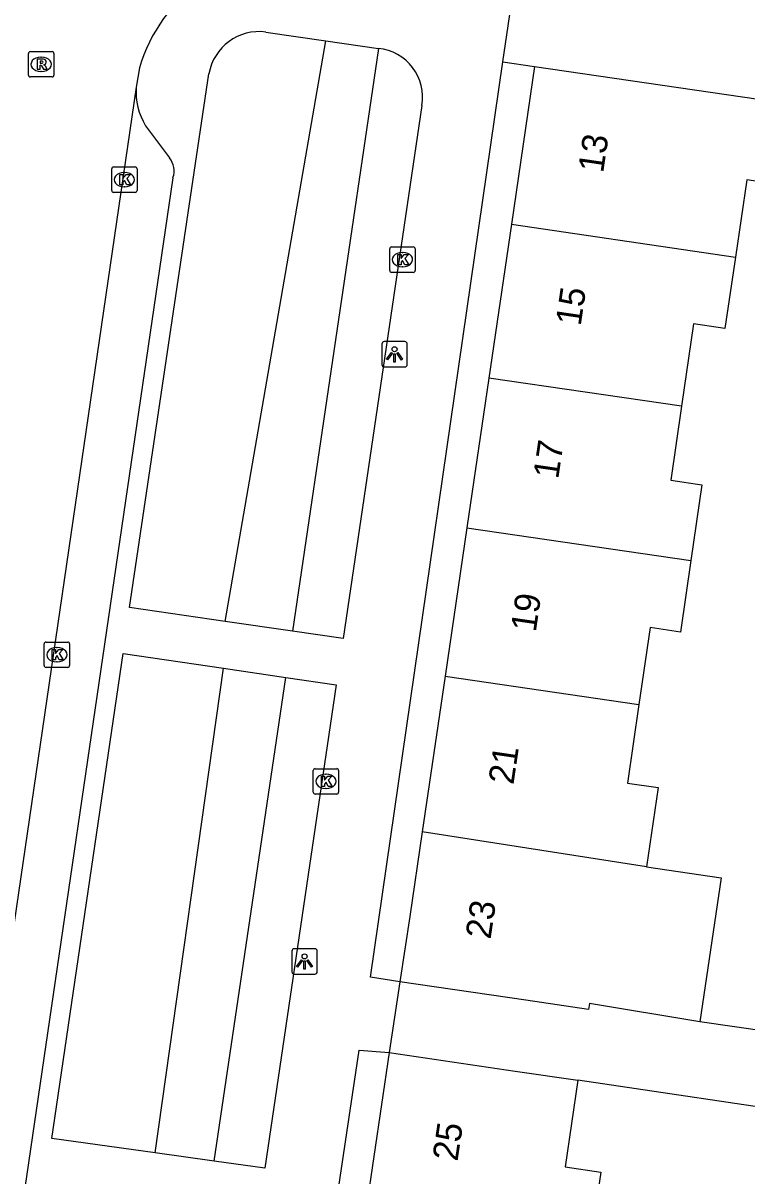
# Model space of a CAD drawing. Extents: x 163686 to 164493, y 382719 to 383870.
# Drawn here: x 163913.6 to 163942.08, y 382989.8 to 383035.14 of the extents above; entities that cross this region are included whole.
import ezdxf

# ---------------------------------------------------------------- set-up
doc = ezdxf.new("R2010")
doc.units = 0
for name, color, linetype in [('IMGEO_Groenvoorziening', 7, 'Continuous'), ('IMGEO_Kolk', 7, 'Continuous'), ('IMGEO_Lichtpunt', 7, 'Continuous'), ('IMGEO_Pand', 7, 'Continuous'), ('IMGEO_Pand_nummerreeks', 7, 'Continuous'), ('IMGEO_Rijbaan_lokaal_open', 7, 'Continuous'), ('IMGEO_Rioolput', 7, 'Continuous'), ('IMGEO_Voetpad_open', 7, 'Continuous')]:
    doc.layers.add(name, color=color, linetype=linetype)

msp = doc.modelspace()

# ---------------------------------------------------------------- linework, layer by layer
at = {"layer": 'IMGEO_Groenvoorziening'}
for points in [[(163921.549, 383011.603), (163925.506, 383034.439)], [(163927.583, 383034.136), (163924.201, 383011.219)], [(163918.797, 382990.699), (163921.486, 383009.763)], [(163921.125, 382990.373), (163923.933, 383009.404)]]:
    msp.add_lwpolyline(points, dxfattribs=at)
at = {"layer": 'IMGEO_Kolk'}
for p, q in [((163917.088, 383028.551), (163917.088, 383029.403)), ((163917.163, 383029.477), (163918.015, 383029.477)), ((163917.576, 383029.257), (163917.601, 383029.257)), ((163918.089, 383029.403), (163918.089, 383028.551)), ((163918.015, 383028.477), (163917.163, 383028.477)), ((163917.599, 383028.697), (163917.574, 383028.697)), ((163928.026, 383025.406), (163928.026, 383026.258)), ((163928.101, 383026.332), (163928.953, 383026.332)), ((163928.514, 383026.112), (163928.539, 383026.112)), ((163929.027, 383026.258), (163929.027, 383025.406)), ((163928.537, 383025.552), (163928.512, 383025.552)), ((163928.953, 383025.332), (163928.101, 383025.332)), ((163914.431, 383009.868), (163914.431, 383010.72)), ((163914.506, 383010.794), (163915.358, 383010.794)), ((163915.432, 383010.72), (163915.432, 383009.868)), ((163914.919, 383010.574), (163914.944, 383010.574)), ((163915.358, 383009.794), (163914.506, 383009.794)), ((163914.942, 383010.014), (163914.917, 383010.014)), ((163925.015, 383004.887), (163925.015, 383005.739)), ((163925.09, 383005.813), (163925.942, 383005.813)), ((163925.503, 383005.593), (163925.528, 383005.593)), ((163926.016, 383005.739), (163926.016, 383004.887)), ((163925.942, 383004.813), (163925.09, 383004.813)), ((163925.526, 383005.033), (163925.501, 383005.033))]:
    msp.add_line(p, q, dxfattribs=at)
for points in [[(163917.088, 383028.551), (163917.088, 383029.403)], [(163917.163, 383029.477), (163918.015, 383029.477)], [(163917.409, 383029.177), (163917.532, 383029.177), (163917.532, 383029.026), (163917.662, 383029.177), (163917.826, 383029.177), (163917.68, 383029.026), (163917.833, 383028.777), (163917.681, 383028.777), (163917.596, 383028.941), (163917.532, 383028.874), (163917.532, 383028.777), (163917.409, 383028.777), (163917.409, 383029.177)], [(163918.089, 383029.403), (163918.089, 383028.551)], [(163918.015, 383028.477), (163917.163, 383028.477)], [(163928.026, 383025.406), (163928.026, 383026.258)], [(163928.101, 383026.332), (163928.953, 383026.332)], [(163928.347, 383026.032), (163928.47, 383026.032), (163928.47, 383025.881), (163928.6, 383026.032), (163928.764, 383026.032), (163928.618, 383025.881), (163928.771, 383025.632), (163928.619, 383025.632), (163928.534, 383025.796), (163928.47, 383025.729), (163928.47, 383025.632), (163928.347, 383025.632), (163928.347, 383026.032)], [(163929.027, 383026.258), (163929.027, 383025.406)], [(163928.953, 383025.332), (163928.101, 383025.332)], [(163914.431, 383009.868), (163914.431, 383010.72)], [(163914.506, 383010.794), (163915.358, 383010.794)], [(163915.432, 383010.72), (163915.432, 383009.868)], [(163914.752, 383010.494), (163914.875, 383010.494), (163914.875, 383010.343), (163915.005, 383010.494), (163915.169, 383010.494), (163915.023, 383010.343), (163915.176, 383010.094), (163915.024, 383010.094), (163914.939, 383010.258), (163914.875, 383010.191), (163914.875, 383010.094), (163914.752, 383010.094), (163914.752, 383010.494)], [(163915.358, 383009.794), (163914.506, 383009.794)], [(163925.015, 383004.887), (163925.015, 383005.739)], [(163925.09, 383005.813), (163925.942, 383005.813)], [(163926.016, 383005.739), (163926.016, 383004.887)], [(163925.336, 383005.513), (163925.459, 383005.513), (163925.459, 383005.362), (163925.589, 383005.513), (163925.753, 383005.513), (163925.607, 383005.362), (163925.76, 383005.113), (163925.608, 383005.113), (163925.523, 383005.277), (163925.459, 383005.21), (163925.459, 383005.113), (163925.336, 383005.113), (163925.336, 383005.513)], [(163925.942, 383004.813), (163925.09, 383004.813)]]:
    msp.add_lwpolyline(points, dxfattribs=at)
for centre, start, end in [((163917.165, 383029.401), 91.552, 178.448), ((163917.165, 383029.401), 91.552, 178.448), ((163918.013, 383029.401), 1.552, 88.448), ((163918.013, 383029.401), 1.552, 88.448), ((163917.165, 383028.553), 181.552, 268.448), ((163917.165, 383028.553), 181.552, 268.448), ((163918.013, 383028.553), 271.552, 358.448), ((163918.013, 383028.553), 271.552, 358.448), ((163928.103, 383026.256), 91.552, 178.448), ((163928.103, 383026.256), 91.552, 178.448), ((163928.951, 383026.256), 1.552, 88.448), ((163928.951, 383026.256), 1.552, 88.448), ((163928.103, 383025.408), 181.552, 268.448), ((163928.103, 383025.408), 181.552, 268.448), ((163928.951, 383025.408), 271.552, 358.448), ((163928.951, 383025.408), 271.552, 358.448), ((163914.508, 383010.718), 91.552, 178.448), ((163914.508, 383010.718), 91.552, 178.448), ((163915.356, 383010.718), 1.552, 88.448), ((163915.356, 383010.718), 1.552, 88.448), ((163914.508, 383009.87), 181.552, 268.448), ((163914.508, 383009.87), 181.552, 268.448), ((163915.356, 383009.87), 271.552, 358.448), ((163915.356, 383009.87), 271.552, 358.448), ((163925.092, 383005.737), 91.552, 178.448), ((163925.092, 383005.737), 91.552, 178.448), ((163925.94, 383005.737), 1.552, 88.448), ((163925.94, 383005.737), 1.552, 88.448), ((163925.092, 383004.889), 181.552, 268.448), ((163925.092, 383004.889), 181.552, 268.448), ((163925.94, 383004.889), 271.552, 358.448), ((163925.94, 383004.889), 271.552, 358.448)]:
    msp.add_arc(centre, 0.0765, start, end, dxfattribs=at)
for centre, major_axis, ratio, start_param, end_param in [((163917.575, 383028.977), (-0.387, 0.002), 0.722429, 4.712389, 7.853982), ((163917.6, 383028.977), (-0.39, 0.002), 0.717154, 1.570796, 4.712389), ((163928.513, 383025.832), (-0.387, 0.002), 0.722429, 4.712389, 7.853982), ((163928.538, 383025.832), (-0.39, 0.002), 0.717154, 1.570796, 4.712389), ((163914.918, 383010.294), (-0.387, 0.002), 0.722429, 4.712389, 7.853982), ((163914.943, 383010.294), (-0.39, 0.002), 0.717154, 1.570796, 4.712389), ((163925.502, 383005.313), (-0.387, 0.002), 0.722429, 4.712389, 7.853982), ((163925.527, 383005.313), (-0.39, 0.002), 0.717154, 1.570796, 4.712389)]:
    msp.add_ellipse(centre, major_axis=major_axis, ratio=ratio, start_param=start_param, end_param=end_param, dxfattribs=at)
at = {"layer": 'IMGEO_Lichtpunt'}
for p, q in [((163927.717, 383022.512), (163927.717, 383021.705)), ((163927.717, 383022.512), (163927.717, 383021.705)), ((163928.619, 383022.607), (163927.811, 383022.607)), ((163928.619, 383022.607), (163927.811, 383022.607)), ((163928.713, 383021.705), (163928.713, 383022.512)), ((163928.713, 383021.705), (163928.713, 383022.512)), ((163927.811, 383021.611), (163928.619, 383021.611)), ((163927.811, 383021.611), (163928.619, 383021.611)), ((163924.177, 382998.634), (163924.177, 382997.827)), ((163924.177, 382998.634), (163924.177, 382997.827)), ((163925.079, 382998.729), (163924.271, 382998.729)), ((163925.079, 382998.729), (163924.271, 382998.729)), ((163925.173, 382997.827), (163925.173, 382998.634)), ((163925.173, 382997.827), (163925.173, 382998.634)), ((163924.271, 382997.733), (163925.079, 382997.733)), ((163924.271, 382997.733), (163925.079, 382997.733))]:
    msp.add_line(p, q, dxfattribs=at)
for points in [[(163928.091, 383022.176), (163928.13, 383022.148), (163927.942, 383021.886), (163927.904, 383021.913), (163928.091, 383022.176)], [(163928.193, 383022.128), (163928.24, 383022.128), (163928.24, 383021.806), (163928.193, 383021.806), (163928.193, 383022.128)], [(163928.303, 383022.148), (163928.341, 383022.175), (163928.528, 383021.913), (163928.489, 383021.885), (163928.303, 383022.148)], [(163924.551, 382998.298), (163924.59, 382998.27), (163924.402, 382998.008), (163924.364, 382998.035), (163924.551, 382998.298)], [(163924.653, 382998.25), (163924.7, 382998.25), (163924.7, 382997.928), (163924.653, 382997.928), (163924.653, 382998.25)], [(163924.763, 382998.27), (163924.801, 382998.297), (163924.988, 382998.035), (163924.949, 382998.007), (163924.763, 382998.27)]]:
    msp.add_lwpolyline(points, dxfattribs=at)
for centre in [(163928.216, 383022.31), (163924.676, 382998.432)]:
    msp.add_circle(centre, 0.0994, dxfattribs=at)
for centre, start, end in [((163927.811, 383022.512), 90, 180), ((163927.811, 383022.512), 90, 180), ((163928.619, 383022.512), 0, 90), ((163928.619, 383022.512), 0, 90), ((163927.811, 383021.705), 180, 270), ((163927.811, 383021.705), 180, 270), ((163928.619, 383021.705), 270, 0), ((163928.619, 383021.705), 270, 360), ((163924.271, 382998.634), 90, 180), ((163924.271, 382998.634), 90, 180), ((163925.079, 382998.634), 0, 90), ((163925.079, 382998.634), 0, 90), ((163924.271, 382997.827), 180, 270), ((163924.271, 382997.827), 180, 270), ((163925.079, 382997.827), 270, 0), ((163925.079, 382997.827), 270, 360)]:
    msp.add_arc(centre, 0.0946, start, end, dxfattribs=at)
at = {"layer": 'IMGEO_Pand'}
for points in [[(163933.722, 383033.434), (163932.811, 383027.222)], [(163933.722, 383033.434), (163942.533, 383032.141), (163946.156, 383031.609)], [(163946.156, 383031.609), (163945.69, 383028.435), (163942.068, 383028.967), (163941.623, 383025.931)], [(163932.811, 383027.222), (163931.924, 383021.176)], [(163932.811, 383027.222), (163941.623, 383025.931)], [(163941.623, 383025.931), (163941.211, 383023.125), (163939.979, 383023.306), (163939.504, 383020.065)], [(163931.924, 383021.176), (163931.06, 383015.286)], [(163939.504, 383020.065), (163931.924, 383021.176)], [(163939.504, 383020.065), (163939.078, 383017.158), (163940.309, 383016.978), (163939.871, 383013.995)], [(163931.06, 383015.286), (163930.204, 383009.452)], [(163931.06, 383015.286), (163939.871, 383013.995)], [(163939.871, 383013.995), (163939.459, 383011.187), (163938.275, 383011.36), (163937.831, 383008.335)], [(163930.204, 383009.452), (163929.306, 383003.33)], [(163930.204, 383009.452), (163937.831, 383008.335)], [(163937.831, 383008.335), (163937.377, 383005.244), (163938.581, 383005.068), (163938.125, 383001.956)], [(163929.306, 383003.33), (163928.817, 383000), (163928.427, 382997.43)], [(163938.125, 383001.956), (163929.306, 383003.33)], [(163938.125, 383001.956), (163941.069, 383001.516), (163940.224, 382995.858)], [(163940.224, 382995.858), (163935.882, 382996.577), (163935.847, 382996.338), (163933.374, 382996.702), (163928.427, 382997.43)], [(163928.008, 382994.649), (163927.105, 382988.515)], [(163928.008, 382994.649), (163932.955, 382993.92), (163935.429, 382993.556)], [(163935.429, 382993.556), (163934.928, 382990.153), (163936.325, 382989.948), (163935.923, 382987.214)]]:
    msp.add_lwpolyline(points, dxfattribs=at)
at = {"layer": 'IMGEO_Rijbaan_lokaal_open'}
for points in [[(163918.185, 383033.373), (163918.053, 383032.612)], [(163918.053, 383032.612), (163909.629, 382975.079)]]:
    msp.add_lwpolyline(points, dxfattribs=at)
msp.add_arc((163923.996, 383031.736), 6.037, 123.1133, 164.2701, dxfattribs=at)
at = {"layer": 'IMGEO_Rioolput'}
for p, q in [((163913.814, 383033.091), (163913.814, 383033.943)), ((163913.889, 383034.017), (163914.741, 383034.017)), ((163914.302, 383033.797), (163914.327, 383033.797)), ((163914.815, 383033.943), (163914.815, 383033.091)), ((163914.741, 383033.017), (163913.889, 383033.017)), ((163914.325, 383033.237), (163914.3, 383033.237))]:
    msp.add_line(p, q, dxfattribs=at)
for points in [[(163913.814, 383033.091), (163913.814, 383033.943)], [(163913.889, 383034.017), (163914.741, 383034.017)], [(163914.403, 383033.715), (163914.151, 383033.717), (163914.151, 383033.317)], [(163914.815, 383033.943), (163914.815, 383033.091)], [(163914.151, 383033.317), (163914.275, 383033.317), (163914.275, 383033.479), (163914.286, 383033.479)], [(163914.329, 383033.636), (163914.275, 383033.636), (163914.275, 383033.555)], [(163914.275, 383033.555), (163914.327, 383033.555)], [(163914.333, 383033.45), (163914.404, 383033.317), (163914.544, 383033.317), (163914.479, 383033.443)], [(163914.741, 383033.017), (163913.889, 383033.017)]]:
    msp.add_lwpolyline(points, dxfattribs=at)
for centre, radius, start, end in [((163913.891, 383033.941), 0.0765, 91.552, 178.448), ((163913.891, 383033.941), 0.0765, 91.552, 178.448), ((163914.402, 383033.605), 0.109, 350.3612, 89.416), ((163914.739, 383033.941), 0.0765, 1.552, 88.448), ((163914.739, 383033.941), 0.0765, 1.552, 88.448), ((163914.285, 383033.426), 0.0533, 26.0293, 88.6989), ((163914.311, 383033.744), 0.19, 274.7715, 282.9687), ((163914.335, 383033.54), 0.0964, 77.0061, 93.1865), ((163914.349, 383033.597), 0.0378, 276.6634, 79.6772), ((163914.4, 383033.605), 0.112, 277.5842, 350.9817), ((163914.384, 383033.39), 0.108, 29.5134, 73.7905), ((163913.891, 383033.093), 0.0765, 181.552, 268.448), ((163913.891, 383033.093), 0.0765, 181.552, 268.448), ((163914.739, 383033.093), 0.0765, 271.552, 358.448), ((163914.739, 383033.093), 0.0765, 271.552, 358.448)]:
    msp.add_arc(centre, radius, start, end, dxfattribs=at)
for centre, major_axis, ratio, start_param, end_param in [((163914.301, 383033.517), (-0.387, 0.002), 0.722429, 4.712389, 7.853982), ((163914.326, 383033.517), (-0.39, 0.002), 0.717154, 1.570796, 4.712389)]:
    msp.add_ellipse(centre, major_axis=major_axis, ratio=ratio, start_param=start_param, end_param=end_param, dxfattribs=at)
at = {"layer": 'IMGEO_Voetpad_open'}
for points in [[(163932.479, 383033.616), (163932.906, 383036.552)], [(163923.147, 383034.784), (163925.506, 383034.439)], [(163925.506, 383034.439), (163927.583, 383034.136)], [(163928.427, 382997.43), (163927.27, 382997.607), (163932.479, 383033.616)], [(163932.479, 383033.616), (163933.722, 383033.434)], [(163921.549, 383011.603), (163917.793, 383012.148), (163920.914, 383033.145)], [(163929.294, 383031.892), (163926.188, 383010.931), (163924.201, 383011.219)], [(163918.423, 383031.1), (163919.361, 383029.831)], [(163919.499, 383029.056), (163911.942, 382977.613)], [(163924.201, 383011.219), (163921.549, 383011.603)], [(163918.797, 382990.699), (163914.732, 382991.269), (163917.539, 383010.342), (163921.486, 383009.763)], [(163921.486, 383009.763), (163923.933, 383009.404)], [(163923.933, 383009.404), (163925.914, 383009.114), (163923.112, 382990.095), (163921.125, 382990.373)], [(163928.427, 382997.43), (163928.008, 382994.649)], [(163945.583, 382995.079), (163940.224, 382995.858)], [(163921.462, 382958.804), (163926.828, 382994.736), (163928.008, 382994.649)], [(163944.955, 382992.141), (163935.429, 382993.556)], [(163921.125, 382990.373), (163918.797, 382990.699)]]:
    msp.add_lwpolyline(points, dxfattribs=at)
for centre, radius, start, end in [((163922.893, 383032.789), 2.011, 82.7514, 169.8052), ((163927.397, 383032.22), 1.925, 350.1935, 84.4559), ((163920.561, 383032.424), 2.515, 175.7244, 211.7768), ((163918.729, 383029.319), 0.814, 341.1706, 39.0225)]:
    msp.add_arc(centre, radius, start, end, dxfattribs=at)

# ---------------------------------------------------------------- texts
at = {"layer": 'IMGEO_Pand_nummerreeks'}
for s, rotation, p in [('13', 81.6522, (163936.42, 383029.22)), ('15', 81.6538, (163935.536, 383023.199)), ('17', 81.6539, (163934.653, 383017.178)), ('19', 81.6538, (163933.77, 383011.158)), ('21', 81.6538, (163932.89, 383005.159)), ('23', 81.5262, (163931.99, 382999.081)), ('25', 81.6256, (163930.691, 382990.348))]:
    msp.add_text(s, height=1, rotation=rotation, dxfattribs=at).set_placement(p)

doc.saveas('drawing.dxf')
